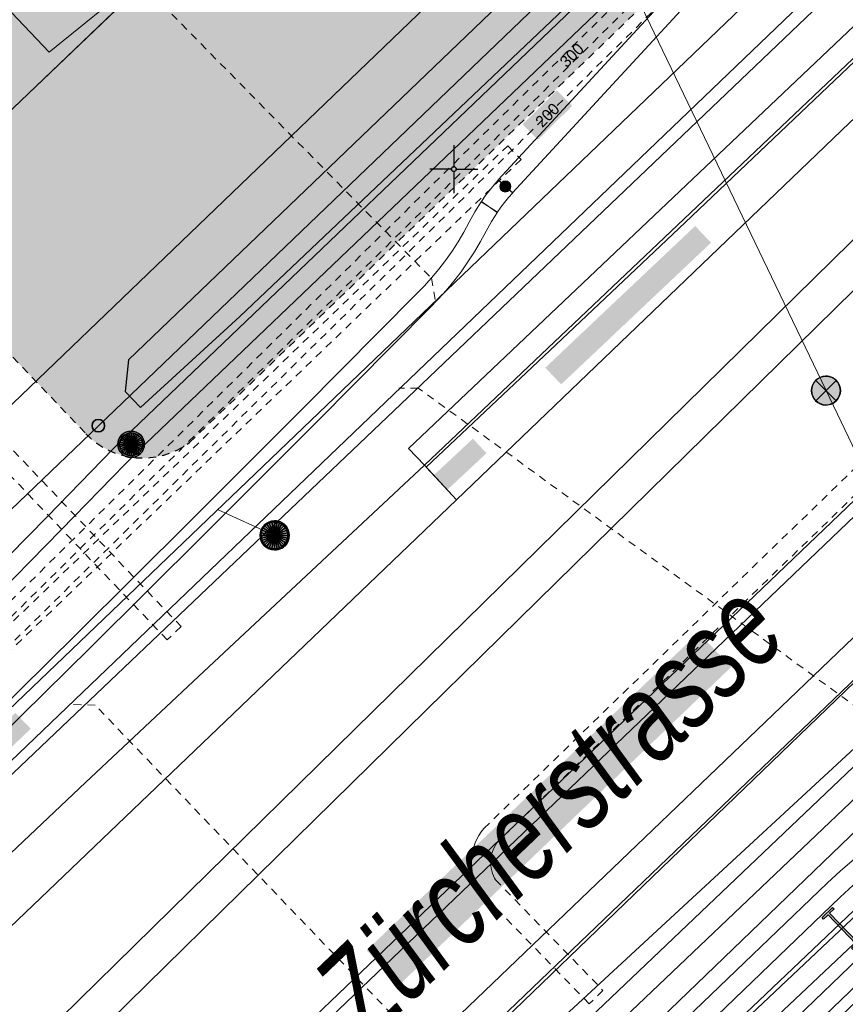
# Model space of a CAD drawing. Header units: metres. Extents: x 2695560 to 2696939, y 1260491 to 1262050.
# Tile 508 of 656: x 2695865 to 2695886, y 1261153 to 1261179. Entities that reach past the tile are written whole.
import ezdxf

# ---------------------------------------------------------------- set-up
doc = ezdxf.new("R2010")
doc.units = ezdxf.units.M
doc.linetypes.add('AUSGEZOGEN', pattern=[0])
doc.linetypes.add('VERDECKT2_S2', pattern=[0.36, 0.2, -0.16])
for name, color, linetype in [('XR$1$AV_Flächen (EO)', 7, 'AUSGEZOGEN'), ('XR$1$AV_Gebäudeflächen (BB)', 7, 'AUSGEZOGEN'), ('XR$1$AV_Gebäudeflächen (EO)', 7, 'AUSGEZOGEN'), ('XR$1$AV_Grenzpunkte', 7, 'AUSGEZOGEN'), ('XR$1$AV_Koordinatennetzpunkte', 7, 'AUSGEZOGEN'), ('XR$1$AV_Linien (BB)', 7, 'AUSGEZOGEN'), ('XR$1$AV_Linien (EO)', 7, 'AUSGEZOGEN'), ('XR$1$AV_Strassennamen', 7, 'AUSGEZOGEN'), ('XR$1$AW_LK_Schachtdeckel', 24, 'AUSGEZOGEN'), ('XR$1$EW_LK_Bauwerk', 1, 'AUSGEZOGEN'), ('XR$1$EW_LK_Knoten', 1, 'AUSGEZOGEN'), ('XR$1$Liegenschaftsgrenzen', 7, 'AUSGEZOGEN'), ('XR$1$PFAV', 255, 'AUSGEZOGEN'), ('XR$1$PFAW', 255, 'AUSGEZOGEN'), ('XR$1$PFEW', 255, 'AUSGEZOGEN'), ('XR$1$RAEW', 8, 'AUSGEZOGEN'), ('XR$1$RP_Abstandslinie', 7, 'AUSGEZOGEN')]:
    doc.layers.add(name, color=color, linetype=linetype)
for name, color, linetype, lineweight in [('XR$2$ABW-Linie-R-genau', 4, 'AUSGEZOGEN', 18), ('XR$2$ABW-Linie-R-ungenau', 4, 'VERDECKT2_S2', 18), ('XR$2$ABW-LinieFlaeche-R-genau', 4, 'AUSGEZOGEN', 18), ('XR$2$ABW-Punkt', 6, 'AUSGEZOGEN', 18), ('XR$2$ELE-Flaeche-oberirdisch', 1, 'AUSGEZOGEN', 18), ('XR$2$ELE-Linie-oberirdisch', 1, 'AUSGEZOGEN', 18), ('XR$2$ELE-LinieAnker_Strebe', 1, 'AUSGEZOGEN', 18), ('XR$2$ELE-LinieFlaeche-genau', 1, 'AUSGEZOGEN', 18), ('XR$2$ELE-LinieFlaeche-ungenau', 1, 'VERDECKT2_S2', 18), ('XR$2$ELE-Punkt', 1, 'AUSGEZOGEN', 18), ('XR$2$GAS-LinieFlaeche-genau', 12, 'AUSGEZOGEN', 18), ('XR$2$GAS-LinieFlaeche-ungenau', 12, 'VERDECKT2_S2', 18), ('XR$2$KOM-Linie-U-genau', 91, 'AUSGEZOGEN', 18), ('XR$2$KOM-LinieFlaeche-U-genau', 91, 'AUSGEZOGEN', 18), ('XR$2$WAS-Linie-genau', 5, 'AUSGEZOGEN', 18), ('XR$2$WAS-Linie-ungenau', 5, 'VERDECKT2_S2', 18), ('XR$2$WEI-Text', 59, 'AUSGEZOGEN', 18)]:
    doc.layers.add(name, color=color, linetype=linetype, lineweight=lineweight)
doc.styles.add('ARIAL', font='arial.ttf')
doc.styles.add('TXT', font='txt')

# ---------------------------------------------------------------- blocks, each defined once
blk = doc.blocks.new('COMPLEXOBJECT_662')
at = {"layer": 'XR$1$AV_Linien (BB)', "color": 7, "linetype": 'AUSGEZOGEN', "transparency": 33554687}
blk.add_line((5875.382, 11148.111), (5897.708, 11169.61), dxfattribs=at)
blk = doc.blocks.new('COMPLEXOBJECT_706')
at = {"layer": 'XR$1$AV_Linien (BB)', "color": 7, "linetype": 'AUSGEZOGEN', "transparency": 33554687}
blk.add_lwpolyline([(5828.588, 11193.391), (5824.78, 11198.04), (5850.556, 11221.921), (5868.652, 11204.008), (5879.831, 11192.143), (5876.721, 11189.173), (5860.305, 11173.495), (5859.437, 11172.667)], dxfattribs=at)
blk = doc.blocks.new('COMPLEXOBJECT_822')
at = {"layer": 'XR$1$AV_Flächen (EO)', "color": 7, "linetype": 'VERDECKT2_S2', "transparency": 33554687}
for p, q in [((5881.853, 11183.8), (5876.721, 11189.173)), ((5868.131, 11167.894), (5881.813, 11181.083))]:
    blk.add_line(p, q, dxfattribs=at)
blk.add_arc((5880.486, 11182.461), 1.914, 313.9196, 44.3935, dxfattribs=at)
blk = doc.blocks.new('COMPLEXOBJECT_823')
at = {"layer": 'XR$1$AV_Flächen (EO)', "color": 7, "linetype": 'VERDECKT2_S2', "transparency": 33554687}
blk.add_line((5860.305, 11173.495), (5865.436, 11168.122), dxfattribs=at)
blk.add_arc((5866.913, 11169.533), 2.043, 223.7071, 306.6214, dxfattribs=at)
blk = doc.blocks.new('COMPLEXOBJECT_1034')
at = {"layer": 'XR$1$AV_Linien (EO)', "color": 7, "linetype": 'AUSGEZOGEN', "transparency": 33554687}
blk.add_line((5882.695, 11185.536), (5866.544, 11170.042), dxfattribs=at)
blk.add_lwpolyline([(5866.544, 11170.042), (5866.456, 11169.218), (5866.857, 11168.8), (5869.436, 11171.166), (5884.441, 11185.413), (5884.269, 11186.16)], dxfattribs=at)
blk.add_arc((5884.249, 11183.914), 2.246, 89.4845, 133.7664, dxfattribs=at)
blk = doc.blocks.new('BAV15')
at = {"layer": 'XR$1$PFAV', "transparency": 33554687}
blk.add_hatch(color=7, dxfattribs=at).paths.add_polyline_path([(0.5, 0), (0.49, 0.101), (0.459, 0.197), (0.41, 0.286), (0.344, 0.362), (0.264, 0.424), (0.174, 0.469), (0.076, 0.494), (-0.025, 0.499), (-0.125, 0.484), (-0.22, 0.449), (-0.306, 0.395), (-0.379, 0.326), (-0.437, 0.243), (-0.477, 0.15), (-0.497, 0.051), (-0.497, -0.051), (-0.477, -0.15), (-0.437, -0.243), (-0.379, -0.326), (-0.306, -0.395), (-0.22, -0.449), (-0.125, -0.484), (-0.025, -0.499), (0.076, -0.494), (0.174, -0.469), (0.264, -0.424), (0.344, -0.362), (0.41, -0.286), (0.459, -0.197), (0.49, -0.101)])
at = {"color": 7, "transparency": 33554687}
for start, end in [(90, 270), (270, 90)]:
    blk.add_arc((0, 0), 0.5, start, end, dxfattribs=at)
at = {"layer": 'XR$1$PFAV', "transparency": 33554687}
blk.add_circle((0, 0), 0.5, dxfattribs=at)
blk = doc.blocks.new('BAV2041')
at = {"color": 7, "transparency": 33554687}
for p, q in [((0, 0.5), (0, 0.05)), ((-0.05, 0), (-0.5, 0)), ((0.05, 0), (0.5, 0)), ((0, -0.05), (0, -0.5))]:
    blk.add_line(p, q, dxfattribs=at)
blk.add_circle((0, 0), 0.05, dxfattribs=at)
for start, end in [(90, 270), (270, 90)]:
    blk.add_arc((0, 0), 0.05, start, end, dxfattribs=at)
blk = doc.blocks.new('BAW2088')
at = {"layer": 'XR$1$PFAW', "transparency": 33554687}
blk.add_hatch(color=253, dxfattribs=at).paths.add_polyline_path([(0.51, 0), (0.5, 0.101), (0.47, 0.197), (0.421, 0.286), (0.355, 0.362), (0.275, 0.424), (0.184, 0.469), (0.086, 0.494), (-0.015, 0.499), (-0.115, 0.484), (-0.21, 0.449), (-0.296, 0.395), (-0.369, 0.326), (-0.427, 0.243), (-0.467, 0.15), (-0.487, 0.051), (-0.487, -0.051), (-0.467, -0.15), (-0.427, -0.243), (-0.369, -0.326), (-0.296, -0.395), (-0.21, -0.449), (-0.115, -0.484), (-0.015, -0.499), (0.086, -0.494), (0.184, -0.469), (0.275, -0.424), (0.355, -0.362), (0.421, -0.286), (0.47, -0.197), (0.5, -0.101)])
at = {"transparency": 33554687}
for start, end in [(91.1948, 268.8052), (268.8052, 91.1948)]:
    blk.add_arc((0.01, 0), 0.5, start, end, dxfattribs=at)
at = {"layer": 'XR$1$PFAW', "transparency": 33554687}
blk.add_circle((0.01, 0), 0.5, dxfattribs=at)
blk = doc.blocks.new('BEWLP2574')
at = {"layer": 'XR$1$PFEW', "transparency": 33554687}
blk.add_hatch(color=7, dxfattribs=at).paths.add_polyline_path([(-0.5, 0), (-0.497, -0.051), (-0.489, -0.101), (-0.477, -0.15), (-0.459, -0.198), (-0.437, -0.243), (-0.41, -0.286), (-0.379, -0.326), (-0.344, -0.363), (-0.306, -0.396), (-0.264, -0.425), (-0.22, -0.449), (-0.173, -0.469), (-0.125, -0.485), (-0.075, -0.495), (-0.025, -0.5), (0.026, -0.5), (0.076, -0.495), (0.126, -0.485), (0.174, -0.469), (0.221, -0.449), (0.265, -0.425), (0.306, -0.396), (0.345, -0.363), (0.38, -0.326), (0.411, -0.286), (0.437, -0.243), (0.46, -0.198), (0.477, -0.15), (0.49, -0.101), (0.498, -0.051), (0.5, 0), (0.498, 0.05), (0.49, 0.1), (0.477, 0.149), (0.46, 0.197), (0.437, 0.242), (0.411, 0.285), (0.38, 0.325), (0.345, 0.362), (0.306, 0.395), (0.265, 0.424), (0.221, 0.448), (0.174, 0.468), (0.126, 0.484), (0.076, 0.494), (0.026, 0.499), (-0.025, 0.499), (-0.075, 0.494), (-0.125, 0.484), (-0.173, 0.468), (-0.22, 0.448), (-0.264, 0.424), (-0.306, 0.395), (-0.344, 0.362), (-0.379, 0.325), (-0.41, 0.285), (-0.437, 0.242), (-0.459, 0.197), (-0.477, 0.149), (-0.489, 0.1), (-0.497, 0.05)])
at = {"color": 1, "transparency": 33554687}
for start, end in [(90, 180), (0, 90), (180, 270), (270, 0)]:
    blk.add_arc((0, 0), 0.5, start, end, dxfattribs=at)
at = {"layer": 'XR$1$PFEW', "transparency": 33554687}
blk.add_circle((0, 0), 0.5, dxfattribs=at)
blk = doc.blocks.new('BEWLP2549_S')
at = {"layer": 'XR$1$PFEW', "transparency": 33554687}
blk.add_hatch(color=7, dxfattribs=at).paths.add_polyline_path([(0.5, 0), (0.49, 0.101), (0.459, 0.197), (0.41, 0.286), (0.344, 0.362), (0.264, 0.424), (0.174, 0.469), (0.076, 0.494), (-0.025, 0.499), (-0.125, 0.484), (-0.22, 0.449), (-0.306, 0.395), (-0.379, 0.326), (-0.437, 0.243), (-0.477, 0.15), (-0.497, 0.051), (-0.497, -0.051), (-0.477, -0.15), (-0.437, -0.243), (-0.379, -0.326), (-0.306, -0.395), (-0.22, -0.449), (-0.125, -0.484), (-0.025, -0.499), (0.076, -0.494), (0.174, -0.469), (0.264, -0.424), (0.344, -0.362), (0.41, -0.286), (0.459, -0.197), (0.49, -0.101)])
at = {"color": 1, "transparency": 33554687}
for p, q in [((0.354, -0.354), (-0.354, 0.354)), ((-0.354, -0.354), (0.354, 0.354))]:
    blk.add_line(p, q, dxfattribs=at)
for start, end in [(91.3809, 268.6191), (268.6191, 91.3809)]:
    blk.add_arc((0, 0), 0.5, start, end, dxfattribs=at)
at = {"layer": 'XR$1$PFEW', "transparency": 33554687}
blk.add_circle((0, 0), 0.5, dxfattribs=at)
blk = doc.blocks.new('BEW957')
at = {"layer": 'XR$1$RAEW', "transparency": 33554687}
blk.add_hatch(color=1, dxfattribs=at).paths.add_polyline_path([(-0.5, 0), (-0.497, -0.051), (-0.49, -0.101), (-0.477, -0.15), (-0.459, -0.197), (-0.437, -0.243), (-0.41, -0.286), (-0.379, -0.326), (-0.344, -0.362), (-0.306, -0.395), (-0.264, -0.424), (-0.22, -0.449), (-0.174, -0.469), (-0.125, -0.484), (-0.076, -0.494), (-0.025, -0.499), (0.025, -0.499), (0.076, -0.494), (0.125, -0.484), (0.174, -0.469), (0.22, -0.449), (0.264, -0.424), (0.306, -0.395), (0.344, -0.362), (0.379, -0.326), (0.41, -0.286), (0.437, -0.243), (0.459, -0.197), (0.477, -0.15), (0.49, -0.101), (0.497, -0.051), (0.5, 0), (0.497, 0.051), (0.49, 0.101), (0.477, 0.15), (0.459, 0.197), (0.437, 0.243), (0.41, 0.286), (0.379, 0.326), (0.344, 0.362), (0.306, 0.395), (0.264, 0.424), (0.22, 0.449), (0.174, 0.469), (0.125, 0.484), (0.076, 0.494), (0.025, 0.499), (-0.025, 0.499), (-0.076, 0.494), (-0.125, 0.484), (-0.174, 0.469), (-0.22, 0.449), (-0.264, 0.424), (-0.306, 0.395), (-0.344, 0.362), (-0.379, 0.326), (-0.41, 0.286), (-0.437, 0.243), (-0.459, 0.197), (-0.477, 0.15), (-0.49, 0.101), (-0.497, 0.051)])
at = {"color": 1, "transparency": 33554687}
for start, end in [(90, 180), (180, 270), (0, 90), (270, 0)]:
    blk.add_arc((0, 0), 0.5, start, end, dxfattribs=at)
at = {"layer": 'XR$1$RAEW', "color": 1, "transparency": 33554687}
blk.add_circle((0, 0), 0.5, dxfattribs=at)
blk = doc.blocks.new('BWEW2051')
at = {"transparency": 33554687}
blk.add_hatch(color=1, dxfattribs=at).paths.add_polyline_path([(1.025, -0.174), (1.025, 0.171), (0.975, 0.171), (0.975, 0.025), (0.025, 0.025), (0.025, 0.171), (-0.025, 0.171), (-0.025, -0.174), (0.025, -0.174), (0.025, -0.025), (0.975, -0.025), (0.975, -0.174)])
at = {"color": 1, "transparency": 33554687}
blk.add_lwpolyline([(1.025, -0.174), (0.975, -0.174), (0.975, -0.025), (0.025, -0.025), (0.025, -0.174), (-0.025, -0.174), (-0.025, 0.171), (0.025, 0.171), (0.025, 0.025), (0.975, 0.025), (0.975, 0.171), (1.025, 0.171), (1.025, -0.174)], close=True, dxfattribs=at)
blk = doc.blocks.new('ELE-SCHACHT_RUND')
at = {"layer": 'XR$2$ELE-Punkt', "linetype": 'AUSGEZOGEN', "lineweight": 25, "transparency": 33554687}
for points in [[(-115, 277, 2500), (0, 0, 2500), (-167, 249, 2500)], [(-115, 277), (0, 0), (-167, 249)], [(-115, 277, 2500), (-115, 277), (-167, 249), (-167, 249, 2500)], [(-59, 294, 2500), (0, 0, 2500), (-115, 277, 2500)], [(-59, 294), (0, 0), (-115, 277)], [(-59, 294, 2500), (-59, 294), (-115, 277), (-115, 277, 2500)], [(0, 300, 2500), (0, 0, 2500), (-59, 294, 2500)], [(0, 300), (0, 0), (-59, 294)], [(0, 300, 2500), (0, 300), (-59, 294), (-59, 294, 2500)], [(59, 294, 2500), (0, 0, 2500), (0, 300, 2500)], [(59, 294), (0, 0), (0, 300)], [(59, 294, 2500), (59, 294), (0, 300), (0, 300, 2500)], [(115, 277, 2500), (0, 0, 2500), (59, 294, 2500)], [(115, 277), (0, 0), (59, 294)], [(167, 249, 2500), (0, 0, 2500), (115, 277, 2500)], [(167, 249), (0, 0), (115, 277)], [(115, 277, 2500), (115, 277), (59, 294), (59, 294, 2500)], [(167, 249, 2500), (167, 249), (115, 277), (115, 277, 2500)], [(-294, 59, 2500), (0, 0, 2500), (-300, 0, 2500)], [(-294, 59), (0, 0), (-300, 0)], [(-294, 59, 2500), (-294, 59), (-300, 0), (-300, 0, 2500)], [(-300, 0, 2500), (0, 0, 2500), (-294, -59, 2500)], [(-300, 0), (0, 0), (-294, -59)], [(-277, 115, 2500), (0, 0, 2500), (-294, 59, 2500)], [(-277, 115), (0, 0), (-294, 59)], [(-277, 115, 2500), (-277, 115), (-294, 59), (-294, 59, 2500)], [(-294, -59, 2500), (0, 0, 2500), (-277, -115, 2500)], [(-294, -59), (0, 0), (-277, -115)], [(-249, 167, 2500), (0, 0, 2500), (-277, 115, 2500)], [(-249, 167), (0, 0), (-277, 115)], [(-249, 167, 2500), (-249, 167), (-277, 115), (-277, 115, 2500)], [(-277, -115, 2500), (0, 0, 2500), (-249, -167, 2500)], [(-277, -115), (0, 0), (-249, -167)], [(-212, 212, 2500), (0, 0, 2500), (-249, 167, 2500)], [(-212, 212), (0, 0), (-249, 167)], [(-212, 212, 2500), (-212, 212), (-249, 167), (-249, 167, 2500)], [(-249, -167, 2500), (0, 0, 2500), (-212, -212, 2500)], [(-249, -167), (0, 0), (-212, -212)], [(-167, 249, 2500), (0, 0, 2500), (-212, 212, 2500)], [(-167, 249), (0, 0), (-212, 212)], [(-167, 249, 2500), (-167, 249), (-212, 212), (-212, 212, 2500)], [(-212, -212, 2500), (0, 0, 2500), (-167, -249, 2500)], [(-212, -212), (0, 0), (-167, -249)], [(-167, -249, 2500), (0, 0, 2500), (-115, -277, 2500)], [(-167, -249), (0, 0), (-115, -277)], [(-115, -277, 2500), (0, 0, 2500), (-59, -294, 2500)], [(-115, -277), (0, 0), (-59, -294)], [(-59, -294, 2500), (0, 0, 2500), (0, -300, 2500)], [(-59, -294), (0, 0), (0, -300)], [(212, 212, 2500), (0, 0, 2500), (167, 249, 2500)], [(212, 212), (0, 0), (167, 249)], [(249, 167, 2500), (0, 0, 2500), (212, 212, 2500)], [(249, 167), (0, 0), (212, 212)], [(277, 115, 2500), (0, 0, 2500), (249, 167, 2500)], [(277, 115), (0, 0), (249, 167)], [(294, 59, 2500), (0, 0, 2500), (277, 115, 2500)], [(294, 59), (0, 0), (277, 115)], [(300, 0, 2500), (0, 0, 2500), (294, 59, 2500)], [(300, 0), (0, 0), (294, 59)], [(0, -300, 2500), (0, 0, 2500), (59, -294, 2500)], [(59, -294, 2500), (0, 0, 2500), (115, -277, 2500)], [(115, -277, 2500), (0, 0, 2500), (167, -249, 2500)], [(167, -249, 2500), (0, 0, 2500), (212, -212, 2500)], [(212, -212, 2500), (0, 0, 2500), (249, -167, 2500)], [(249, -167, 2500), (0, 0, 2500), (277, -115, 2500)], [(277, -115, 2500), (0, 0, 2500), (294, -59, 2500)], [(294, -59, 2500), (0, 0, 2500), (300, 0, 2500)], [(0, -300), (0, 0), (59, -294)], [(59, -294), (0, 0), (115, -277)], [(115, -277), (0, 0), (167, -249)], [(167, -249), (0, 0), (212, -212)], [(212, -212), (0, 0), (249, -167)], [(249, -167), (0, 0), (277, -115)], [(277, -115), (0, 0), (294, -59)], [(294, -59), (0, 0), (300, 0)], [(212, 212, 2500), (212, 212), (167, 249), (167, 249, 2500)], [(249, 167, 2500), (249, 167), (212, 212), (212, 212, 2500)], [(277, 115, 2500), (277, 115), (249, 167), (249, 167, 2500)], [(294, 59, 2500), (294, 59), (277, 115), (277, 115, 2500)], [(300, 0, 2500), (300, 0), (294, 59), (294, 59, 2500)], [(-300, 0, 2500), (-300, 0), (-294, -59), (-294, -59, 2500)], [(-294, -59, 2500), (-294, -59), (-277, -115), (-277, -115, 2500)], [(-277, -115, 2500), (-277, -115), (-249, -167), (-249, -167, 2500)], [(-249, -167, 2500), (-249, -167), (-212, -212), (-212, -212, 2500)], [(-212, -212, 2500), (-212, -212), (-167, -249), (-167, -249, 2500)], [(-167, -249, 2500), (-167, -249), (-115, -277), (-115, -277, 2500)], [(115, -277, 2500), (115, -277), (167, -249), (167, -249, 2500)], [(167, -249, 2500), (167, -249), (212, -212), (212, -212, 2500)], [(212, -212, 2500), (212, -212), (249, -167), (249, -167, 2500)], [(249, -167, 2500), (249, -167), (277, -115), (277, -115, 2500)], [(277, -115, 2500), (277, -115), (294, -59), (294, -59, 2500)], [(294, -59, 2500), (294, -59), (300, 0), (300, 0, 2500)], [(-115, -277, 2500), (-115, -277), (-59, -294), (-59, -294, 2500)], [(-59, -294, 2500), (-59, -294), (0, -300), (0, -300, 2500)], [(0, -300, 2500), (0, -300), (59, -294), (59, -294, 2500)], [(59, -294, 2500), (59, -294), (115, -277), (115, -277, 2500)]]:
    blk.add_3dface(points, dxfattribs=at)
blk = doc.blocks.new('ABW-SCHLAMMSAMMLER_RUND')
at = {"layer": 'XR$2$ABW-Punkt', "linetype": 'AUSGEZOGEN', "lineweight": 13, "transparency": 33554687}
for p, q in [((-70, 75, 2500), (70, 75, 2500)), ((-70, -75, 2500), (70, -75, 2500))]:
    blk.add_line(p, q, dxfattribs=at)
blk.add_polyline3d([(90, 0, 2500), (0, 0, 2500), (-90, 0, 2500)], dxfattribs=at)
at = {"layer": 'XR$2$ABW-Punkt', "linetype": 'AUSGEZOGEN', "lineweight": 25, "transparency": 33554687}
for points in [[(-147, 29, 2500), (0, 0, 2500), (-150, 0, 2500)], [(-147, 29), (0, 0), (-150, 0)], [(-147, 29, 2500), (-147, 29), (-150, 0), (-150, 0, 2500)], [(-150, 0, 2500), (0, 0, 2500), (-147, -29, 2500)], [(-150, 0), (0, 0), (-147, -29)], [(-139, 57, 2500), (0, 0, 2500), (-147, 29, 2500)], [(-139, 57), (0, 0), (-147, 29)], [(-139, 57, 2500), (-139, 57), (-147, 29), (-147, 29, 2500)], [(-147, -29, 2500), (0, 0, 2500), (-139, -57, 2500)], [(-147, -29), (0, 0), (-139, -57)], [(-125, 83, 2500), (0, 0, 2500), (-139, 57, 2500)], [(-125, 83), (0, 0), (-139, 57)], [(-125, 83, 2500), (-125, 83), (-139, 57), (-139, 57, 2500)], [(-139, -57, 2500), (0, 0, 2500), (-125, -83, 2500)], [(-139, -57), (0, 0), (-125, -83)], [(-106, 106, 2500), (0, 0, 2500), (-125, 83, 2500)], [(-106, 106), (0, 0), (-125, 83)], [(-106, 106, 2500), (-106, 106), (-125, 83), (-125, 83, 2500)], [(-125, -83, 2500), (0, 0, 2500), (-106, -106, 2500)], [(-125, -83), (0, 0), (-106, -106)], [(-83, 125, 2500), (0, 0, 2500), (-106, 106, 2500)], [(-83, 125), (0, 0), (-106, 106)], [(-83, 125, 2500), (-83, 125), (-106, 106), (-106, 106, 2500)], [(-106, -106, 2500), (0, 0, 2500), (-83, -125, 2500)], [(-106, -106), (0, 0), (-83, -125)], [(-57, 139, 2500), (0, 0, 2500), (-83, 125, 2500)], [(-57, 139), (0, 0), (-83, 125)], [(-57, 139, 2500), (-57, 139), (-83, 125), (-83, 125, 2500)], [(-83, -125, 2500), (0, 0, 2500), (-57, -139, 2500)], [(-83, -125), (0, 0), (-57, -139)], [(-29, 147, 2500), (0, 0, 2500), (-57, 139, 2500)], [(-29, 147), (0, 0), (-57, 139)], [(-29, 147, 2500), (-29, 147), (-57, 139), (-57, 139, 2500)], [(-57, -139, 2500), (0, 0, 2500), (-29, -147, 2500)], [(-57, -139), (0, 0), (-29, -147)], [(0, 150, 2500), (0, 0, 2500), (-29, 147, 2500)], [(0, 150), (0, 0), (-29, 147)], [(0, 150, 2500), (0, 150), (-29, 147), (-29, 147, 2500)], [(-29, -147, 2500), (0, 0, 2500), (0, -150, 2500)], [(-29, -147), (0, 0), (0, -150)], [(29, 147, 2500), (0, 0, 2500), (0, 150, 2500)], [(29, 147), (0, 0), (0, 150)], [(29, 147, 2500), (29, 147), (0, 150), (0, 150, 2500)], [(57, 139, 2500), (0, 0, 2500), (29, 147, 2500)], [(57, 139), (0, 0), (29, 147)], [(83, 125, 2500), (0, 0, 2500), (57, 139, 2500)], [(83, 125), (0, 0), (57, 139)], [(106, 106, 2500), (0, 0, 2500), (83, 125, 2500)], [(106, 106), (0, 0), (83, 125)], [(125, 83, 2500), (0, 0, 2500), (106, 106, 2500)], [(125, 83), (0, 0), (106, 106)], [(139, 57, 2500), (0, 0, 2500), (125, 83, 2500)], [(139, 57), (0, 0), (125, 83)], [(147, 29, 2500), (0, 0, 2500), (139, 57, 2500)], [(147, 29), (0, 0), (139, 57)], [(150, 0, 2500), (0, 0, 2500), (147, 29, 2500)], [(150, 0), (0, 0), (147, 29)], [(0, -150, 2500), (0, 0, 2500), (29, -147, 2500)], [(29, -147, 2500), (0, 0, 2500), (57, -139, 2500)], [(57, -139, 2500), (0, 0, 2500), (83, -125, 2500)], [(83, -125, 2500), (0, 0, 2500), (106, -106, 2500)], [(106, -106, 2500), (0, 0, 2500), (125, -83, 2500)], [(125, -83, 2500), (0, 0, 2500), (139, -57, 2500)], [(139, -57, 2500), (0, 0, 2500), (147, -29, 2500)], [(147, -29, 2500), (0, 0, 2500), (150, 0, 2500)], [(0, -150), (0, 0), (29, -147)], [(29, -147), (0, 0), (57, -139)], [(57, -139), (0, 0), (83, -125)], [(83, -125), (0, 0), (106, -106)], [(106, -106), (0, 0), (125, -83)], [(125, -83), (0, 0), (139, -57)], [(139, -57), (0, 0), (147, -29)], [(147, -29), (0, 0), (150, 0)], [(57, 139, 2500), (57, 139), (29, 147), (29, 147, 2500)], [(83, 125, 2500), (83, 125), (57, 139), (57, 139, 2500)], [(106, 106, 2500), (106, 106), (83, 125), (83, 125, 2500)], [(125, 83, 2500), (125, 83), (106, 106), (106, 106, 2500)], [(139, 57, 2500), (139, 57), (125, 83), (125, 83, 2500)], [(147, 29, 2500), (147, 29), (139, 57), (139, 57, 2500)], [(150, 0, 2500), (150, 0), (147, 29), (147, 29, 2500)], [(-150, 0, 2500), (-150, 0), (-147, -29), (-147, -29, 2500)], [(-147, -29, 2500), (-147, -29), (-139, -57), (-139, -57, 2500)], [(-139, -57, 2500), (-139, -57), (-125, -83), (-125, -83, 2500)], [(-125, -83, 2500), (-125, -83), (-106, -106), (-106, -106, 2500)], [(-106, -106, 2500), (-106, -106), (-83, -125), (-83, -125, 2500)], [(-83, -125, 2500), (-83, -125), (-57, -139), (-57, -139, 2500)], [(-57, -139, 2500), (-57, -139), (-29, -147), (-29, -147, 2500)], [(-29, -147, 2500), (-29, -147), (0, -150), (0, -150, 2500)], [(0, -150, 2500), (0, -150), (29, -147), (29, -147, 2500)], [(29, -147, 2500), (29, -147), (57, -139), (57, -139, 2500)], [(57, -139, 2500), (57, -139), (83, -125), (83, -125, 2500)], [(83, -125, 2500), (83, -125), (106, -106), (106, -106, 2500)], [(106, -106, 2500), (106, -106), (125, -83), (125, -83, 2500)], [(125, -83, 2500), (125, -83), (139, -57), (139, -57, 2500)], [(139, -57, 2500), (139, -57), (147, -29), (147, -29, 2500)], [(147, -29, 2500), (147, -29), (150, 0), (150, 0, 2500)]]:
    blk.add_3dface(points, dxfattribs=at)
blk = doc.blocks.new('ABW-DECKEL')
at = {"layer": 'XR$2$ABW-Punkt', "linetype": 'AUSGEZOGEN', "lineweight": 25, "transparency": 33554687}
for points in [[(-194, 291, 2500), (0, 0, 2500), (-247, 247, 2500)], [(-194, 291), (0, 0), (-247, 247)], [(-194, 291, 2500), (-194, 291), (-247, 247), (-247, 247, 2500)], [(-134, 323, 2500), (0, 0, 2500), (-194, 291, 2500)], [(-134, 323), (0, 0), (-194, 291)], [(-134, 323, 2500), (-134, 323), (-194, 291), (-194, 291, 2500)], [(-68, 343, 2500), (0, 0, 2500), (-134, 323, 2500)], [(-68, 343), (0, 0), (-134, 323)], [(-68, 343, 2500), (-68, 343), (-134, 323), (-134, 323, 2500)], [(0, 350, 2500), (0, 0, 2500), (-68, 343, 2500)], [(0, 350), (0, 0), (-68, 343)], [(0, 350, 2500), (0, 350), (-68, 343), (-68, 343, 2500)], [(68, 343, 2500), (0, 0, 2500), (0, 350, 2500)], [(68, 343), (0, 0), (0, 350)], [(68, 343, 2500), (68, 343), (0, 350), (0, 350, 2500)], [(134, 323, 2500), (0, 0, 2500), (68, 343, 2500)], [(134, 323), (0, 0), (68, 343)], [(194, 291, 2500), (0, 0, 2500), (134, 323, 2500)], [(194, 291), (0, 0), (134, 323)], [(247, 247, 2500), (0, 0, 2500), (194, 291, 2500)], [(247, 247), (0, 0), (194, 291)], [(134, 323, 2500), (134, 323), (68, 343), (68, 343, 2500)], [(194, 291, 2500), (194, 291), (134, 323), (134, 323, 2500)], [(247, 247, 2500), (247, 247), (194, 291), (194, 291, 2500)], [(-343, 68, 2500), (0, 0, 2500), (-350, 0, 2500)], [(-343, 68), (0, 0), (-350, 0)], [(-343, 68, 2500), (-343, 68), (-350, 0), (-350, 0, 2500)], [(-350, 0, 2500), (0, 0, 2500), (-343, -68, 2500)], [(-350, 0), (0, 0), (-343, -68)], [(-323, 134, 2500), (0, 0, 2500), (-343, 68, 2500)], [(-323, 134), (0, 0), (-343, 68)], [(-323, 134, 2500), (-323, 134), (-343, 68), (-343, 68, 2500)], [(-343, -68, 2500), (0, 0, 2500), (-323, -134, 2500)], [(-343, -68), (0, 0), (-323, -134)], [(-291, 194, 2500), (0, 0, 2500), (-323, 134, 2500)], [(-291, 194), (0, 0), (-323, 134)], [(-291, 194, 2500), (-291, 194), (-323, 134), (-323, 134, 2500)], [(-323, -134, 2500), (0, 0, 2500), (-291, -194, 2500)], [(-323, -134), (0, 0), (-291, -194)], [(-247, 247, 2500), (0, 0, 2500), (-291, 194, 2500)], [(-247, 247), (0, 0), (-291, 194)], [(-247, 247, 2500), (-247, 247), (-291, 194), (-291, 194, 2500)], [(-291, -194, 2500), (0, 0, 2500), (-247, -247, 2500)], [(-291, -194), (0, 0), (-247, -247)], [(-247, -247, 2500), (0, 0, 2500), (-194, -291, 2500)], [(-247, -247), (0, 0), (-194, -291)], [(-194, -291, 2500), (0, 0, 2500), (-134, -323, 2500)], [(-194, -291), (0, 0), (-134, -323)], [(-134, -323, 2500), (0, 0, 2500), (-68, -343, 2500)], [(-134, -323), (0, 0), (-68, -343)], [(-68, -343, 2500), (0, 0, 2500), (0, -350, 2500)], [(-68, -343), (0, 0), (0, -350)], [(291, 194, 2500), (0, 0, 2500), (247, 247, 2500)], [(291, 194), (0, 0), (247, 247)], [(323, 134, 2500), (0, 0, 2500), (291, 194, 2500)], [(323, 134), (0, 0), (291, 194)], [(343, 68, 2500), (0, 0, 2500), (323, 134, 2500)], [(343, 68), (0, 0), (323, 134)], [(350, 0, 2500), (0, 0, 2500), (343, 68, 2500)], [(350, 0), (0, 0), (343, 68)], [(0, -350, 2500), (0, 0, 2500), (68, -343, 2500)], [(68, -343, 2500), (0, 0, 2500), (134, -323, 2500)], [(134, -323, 2500), (0, 0, 2500), (194, -291, 2500)], [(194, -291, 2500), (0, 0, 2500), (247, -247, 2500)], [(247, -247, 2500), (0, 0, 2500), (291, -194, 2500)], [(291, -194, 2500), (0, 0, 2500), (323, -134, 2500)], [(323, -134, 2500), (0, 0, 2500), (343, -68, 2500)], [(343, -68, 2500), (0, 0, 2500), (350, 0, 2500)], [(0, -350), (0, 0), (68, -343)], [(68, -343), (0, 0), (134, -323)], [(134, -323), (0, 0), (194, -291)], [(194, -291), (0, 0), (247, -247)], [(247, -247), (0, 0), (291, -194)], [(291, -194), (0, 0), (323, -134)], [(323, -134), (0, 0), (343, -68)], [(343, -68), (0, 0), (350, 0)], [(291, 194, 2500), (291, 194), (247, 247), (247, 247, 2500)], [(323, 134, 2500), (323, 134), (291, 194), (291, 194, 2500)], [(343, 68, 2500), (343, 68), (323, 134), (323, 134, 2500)], [(350, 0, 2500), (350, 0), (343, 68), (343, 68, 2500)], [(-350, 0, 2500), (-350, 0), (-343, -68), (-343, -68, 2500)], [(-343, -68, 2500), (-343, -68), (-323, -134), (-323, -134, 2500)], [(-323, -134, 2500), (-323, -134), (-291, -194), (-291, -194, 2500)], [(-291, -194, 2500), (-291, -194), (-247, -247), (-247, -247, 2500)], [(-247, -247, 2500), (-247, -247), (-194, -291), (-194, -291, 2500)], [(194, -291, 2500), (194, -291), (247, -247), (247, -247, 2500)], [(247, -247, 2500), (247, -247), (291, -194), (291, -194, 2500)], [(291, -194, 2500), (291, -194), (323, -134), (323, -134, 2500)], [(323, -134, 2500), (323, -134), (343, -68), (343, -68, 2500)], [(343, -68, 2500), (343, -68), (350, 0), (350, 0, 2500)], [(-194, -291, 2500), (-194, -291), (-134, -323), (-134, -323, 2500)], [(-134, -323, 2500), (-134, -323), (-68, -343), (-68, -343, 2500)], [(-68, -343, 2500), (-68, -343), (0, -350), (0, -350, 2500)], [(0, -350, 2500), (0, -350), (68, -343), (68, -343, 2500)], [(68, -343, 2500), (68, -343), (134, -323), (134, -323, 2500)], [(134, -323, 2500), (134, -323), (194, -291), (194, -291, 2500)]]:
    blk.add_3dface(points, dxfattribs=at)

msp = doc.modelspace()

# ---------------------------------------------------------------- hatches: boundary and pattern name
at = {"transparency": 33554687}
for points in [[(2695878.385, 1261177.53), (2695878.786, 1261177.125), (2695879.687, 1261178.014), (2695879.286, 1261178.419)], [(2695877.757, 1261175.975), (2695878.154, 1261175.572), (2695879.047, 1261176.453), (2695878.65, 1261176.856)], [(2695878.347, 1261169.648), (2695878.759, 1261169.213), (2695882.655, 1261172.896), (2695882.243, 1261173.331)], [(2695875.447, 1261166.851), (2695875.801, 1261166.473), (2695876.819, 1261167.425), (2695876.466, 1261167.803)], [(2695873.705, 1261154.501), (2695874.558, 1261153.61), (2695883.181, 1261161.867), (2695882.328, 1261162.758)], [(2695861.012, 1261157.259), (2695861.411, 1261156.844), (2695864.972, 1261160.261), (2695864.573, 1261160.676)]]:
    msp.add_hatch(color=7, dxfattribs=at).paths.add_polyline_path(points)
at = {"layer": 'XR$1$AV_Gebäudeflächen (BB)', "true_color": 0xd2d2d2, "transparency": 33554687}
msp.add_hatch(color=254, dxfattribs=at).paths.add_polyline_path([(2695829.558, 1261193.201), (2695842.146, 1261177.834), (2695845.702, 1261181.265), (2695846.298, 1261180.647), (2695845.392, 1261179.773), (2695848.97, 1261175.394), (2695850.618, 1261176.936), (2695850.625, 1261178.799), (2695848.123, 1261181.392), (2695848.389, 1261181.648), (2695847.285, 1261182.792), (2695858.9, 1261193.999), (2695862.362, 1261190.411), (2695860.241, 1261188.365), (2695861.257, 1261187.312), (2695852.643, 1261179), (2695858.891, 1261172.509), (2695858.93, 1261172.471), (2695858.97, 1261172.434), (2695859.012, 1261172.4), (2695859.056, 1261172.368), (2695859.102, 1261172.339), (2695859.149, 1261172.311), (2695859.197, 1261172.286), (2695859.246, 1261172.264), (2695859.297, 1261172.244), (2695859.348, 1261172.227), (2695859.401, 1261172.212), (2695859.454, 1261172.2), (2695859.507, 1261172.19), (2695859.561, 1261172.184), (2695859.615, 1261172.18), (2695859.67, 1261172.179), (2695859.724, 1261172.18), (2695859.778, 1261172.185), (2695859.832, 1261172.192), (2695859.885, 1261172.202), (2695859.938, 1261172.214), (2695859.99, 1261172.229), (2695860.042, 1261172.247), (2695860.092, 1261172.267), (2695860.141, 1261172.29), (2695860.189, 1261172.316), (2695860.236, 1261172.343), (2695860.281, 1261172.374), (2695860.325, 1261172.406), (2695860.367, 1261172.44), (2695860.407, 1261172.477), (2695861.275, 1261173.305), (2695877.691, 1261188.983), (2695880.801, 1261191.953), (2695869.622, 1261203.818), (2695851.526, 1261221.731), (2695825.75, 1261197.85)])
at = {"layer": 'XR$1$AV_Gebäudeflächen (EO)', "true_color": 0xebebeb, "transparency": 33554687}
msp.add_hatch(color=7, dxfattribs=at).paths.add_polyline_path([(2695869.101, 1261167.704), (2695882.783, 1261180.893), (2695882.851, 1261180.962), (2695882.916, 1261181.035), (2695882.977, 1261181.111), (2695883.034, 1261181.19), (2695883.087, 1261181.272), (2695883.136, 1261181.356), (2695883.181, 1261181.443), (2695883.221, 1261181.532), (2695883.256, 1261181.623), (2695883.287, 1261181.715), (2695883.313, 1261181.809), (2695883.334, 1261181.904), (2695883.35, 1261182), (2695883.361, 1261182.097), (2695883.368, 1261182.194), (2695883.369, 1261182.292), (2695883.366, 1261182.389), (2695883.357, 1261182.486), (2695883.344, 1261182.583), (2695883.325, 1261182.679), (2695883.302, 1261182.773), (2695883.274, 1261182.867), (2695883.242, 1261182.958), (2695883.204, 1261183.049), (2695883.162, 1261183.137), (2695883.116, 1261183.222), (2695883.066, 1261183.306), (2695883.011, 1261183.386), (2695882.952, 1261183.464), (2695882.889, 1261183.539), (2695882.823, 1261183.61), (2695877.691, 1261188.983), (2695861.275, 1261173.305), (2695866.406, 1261167.932), (2695866.473, 1261167.865), (2695866.544, 1261167.8), (2695866.617, 1261167.74), (2695866.694, 1261167.682), (2695866.772, 1261167.629), (2695866.854, 1261167.579), (2695866.937, 1261167.533), (2695867.023, 1261167.491), (2695867.11, 1261167.452), (2695867.199, 1261167.418), (2695867.29, 1261167.389), (2695867.382, 1261167.363), (2695867.475, 1261167.342), (2695867.568, 1261167.325), (2695867.663, 1261167.313), (2695867.758, 1261167.305), (2695867.853, 1261167.301), (2695867.949, 1261167.302), (2695868.044, 1261167.307), (2695868.139, 1261167.317), (2695868.233, 1261167.331), (2695868.326, 1261167.35), (2695868.419, 1261167.372), (2695868.51, 1261167.4), (2695868.6, 1261167.431), (2695868.689, 1261167.467), (2695868.775, 1261167.506), (2695868.86, 1261167.55), (2695868.943, 1261167.598), (2695869.023, 1261167.649)])

# ---------------------------------------------------------------- linework, layer by layer
at = {"layer": 'XR$1$AV_Flächen (EO)', "color": 7, "linetype": 'AUSGEZOGEN', "transparency": 33554687}
msp.add_line((2695877.691, 1261188.983), (2695861.275, 1261173.305), dxfattribs=at)
at = {"layer": 'XR$1$AV_Linien (BB)', "color": 7, "linetype": 'AUSGEZOGEN', "transparency": 33554687}
for points in [[(2695855.619, 1261156.157), (2695858.03, 1261158.46), (2695857.41, 1261159.21), (2695866.73, 1261168.14), (2695881.51, 1261182.31), (2695885.23, 1261185.9), (2695889.78, 1261190.27)], [(2695845.435, 1261140.956), (2695874.957, 1261169.05), (2695888.137, 1261181.627)]]:
    msp.add_lwpolyline(points, dxfattribs=at)
at = {"layer": 'XR$1$Liegenschaftsgrenzen', "color": 7, "linetype": 'AUSGEZOGEN', "transparency": 33554687}
msp.add_lwpolyline([(2695857.41, 1261159.21), (2695866.73, 1261168.14), (2695881.51, 1261182.31), (2695885.23, 1261185.9), (2695889.78, 1261190.27)], dxfattribs=at)
at = {"layer": 'XR$1$RP_Abstandslinie', "color": 7, "linetype": 'AUSGEZOGEN', "transparency": 33554687}
msp.add_lwpolyline([(2695742.27, 1261051.74), (2695779.91, 1261087.75), (2695816.03, 1261122.32), (2695859.01, 1261163.45), (2695885.13, 1261188.53)], dxfattribs=at)
at = {"layer": 'XR$2$ABW-Linie-R-genau', "linetype": 'AUSGEZOGEN', "transparency": 33554687}
msp.add_line((2695871.307, 1261165.287), (2695869.825, 1261165.958), dxfattribs=at)
at = {"layer": 'XR$2$ABW-Linie-R-ungenau', "linetype": 'VERDECKT2_S2', "transparency": 33554687}
for points in [[(2695867.88, 1261179.611), (2695875.393, 1261171.971), (2695875.492, 1261171.389)], [(2695888.541, 1261159.291), (2695875.046, 1261169.118), (2695874.54, 1261169.118)], [(2695881.083, 1261145.823), (2695866.648, 1261160.875), (2695865.974, 1261160.891)]]:
    msp.add_lwpolyline(points, dxfattribs=at)
at = {"layer": 'XR$2$ABW-LinieFlaeche-R-genau', "linetype": 'AUSGEZOGEN', "transparency": 33554687}
msp.add_lwpolyline([(2695889.52, 1261183.446), (2695836.697, 1261132.822), (2695836.005, 1261133.544), (2695888.828, 1261184.168), (2695889.52, 1261183.446)], close=True, dxfattribs=at)
at = {"layer": 'XR$2$ELE-Flaeche-oberirdisch', "transparency": 33554687}
for points in [[(2695910.115, 1261200.238), (2695909.846, 1261200.521), (2695909.542, 1261200.521), (2695874.794, 1261167.545), (2695875.207, 1261167.11), (2695910.115, 1261200.238)], [(2695857.335, 1261143.157), (2695894.593, 1261179.746), (2695910.688, 1261195.506), (2695910.084, 1261196.128), (2695893.929, 1261180.425), (2695856.667, 1261143.833), (2695857.335, 1261143.157)], [(2695875.254, 1261167.06), (2695876.043, 1261166.212), (2695886.256, 1261176.014), (2695886.655, 1261176.389), (2695887.05, 1261176.768), (2695887.441, 1261177.15), (2695887.829, 1261177.536), (2695888.213, 1261177.926), (2695888.594, 1261178.319), (2695888.971, 1261178.716), (2695889.344, 1261179.116), (2695888.691, 1261179.806), (2695885.338, 1261176.613), (2695881.981, 1261173.425), (2695878.619, 1261170.24), (2695875.254, 1261167.06)], [(2695857.976, 1261131.425), (2695906.207, 1261177.302), (2695905.787, 1261177.763), (2695857.562, 1261131.86), (2695857.976, 1261131.425)], [(2695876.043, 1261166.212), (2695875.207, 1261167.11), (2695872.266, 1261164.367), (2695869.33, 1261161.618), (2695866.399, 1261158.864), (2695863.474, 1261156.105), (2695860.553, 1261153.34), (2695857.637, 1261150.57), (2695854.727, 1261147.795), (2695851.821, 1261145.014), (2695852.798, 1261143.986), (2695858.615, 1261149.537), (2695864.428, 1261155.092), (2695870.237, 1261160.65), (2695876.043, 1261166.212)]]:
    msp.add_lwpolyline(points, close=True, dxfattribs=at)
at = {"layer": 'XR$2$ELE-Linie-oberirdisch', "transparency": 33554687}
msp.add_line((2695876.587, 1261187.91), (2695885.644, 1261169.051), dxfattribs=at)
at = {"layer": 'XR$2$ELE-LinieAnker_Strebe', "transparency": 33554687}
msp.add_line((2695885.644, 1261169.051), (2695891.846, 1261156.12), dxfattribs=at)
at = {"layer": 'XR$2$ELE-LinieFlaeche-genau', "linetype": 'AUSGEZOGEN', "transparency": 33554687}
for points in [[(2695867.408, 1261167.836), (2695882.222, 1261182.007), (2695882.568, 1261181.645), (2695867.754, 1261167.474), (2695867.408, 1261167.836)], [(2695877.125, 1261174.528), (2695882.65, 1261180.523), (2695883.018, 1261180.185), (2695877.493, 1261174.19), (2695877.125, 1261174.528)], [(2695876.688, 1261173.972), (2695876.788, 1261174.114), (2695876.896, 1261174.255), (2695877.007, 1261174.392), (2695877.119, 1261174.522), (2695877.499, 1261174.196), (2695877.391, 1261174.07), (2695877.288, 1261173.945), (2695877.192, 1261173.818), (2695877.098, 1261173.684), (2695876.688, 1261173.972)], [(2695851.222, 1261151.646), (2695853.271, 1261153.644), (2695855.311, 1261155.648), (2695857.345, 1261157.66), (2695859.371, 1261159.68), (2695861.39, 1261161.706), (2695863.401, 1261163.739), (2695865.405, 1261165.781), (2695867.402, 1261167.829), (2695867.76, 1261167.481), (2695865.763, 1261165.431), (2695863.757, 1261163.389), (2695861.744, 1261161.354), (2695859.725, 1261159.326), (2695857.697, 1261157.306), (2695855.663, 1261155.292), (2695853.621, 1261153.286), (2695851.572, 1261151.288), (2695851.222, 1261151.646)], [(2695872.63, 1261142.398), (2695887.235, 1261156.177), (2695887.579, 1261155.813), (2695872.974, 1261142.034), (2695872.63, 1261142.398)]]:
    msp.add_lwpolyline(points, close=True, dxfattribs=at)
for points in [[(2695863.196, 1261159.801), (2695866.162, 1261162.724), (2695869.118, 1261165.657), (2695872.061, 1261168.601), (2695874.992, 1261171.557), (2695875.198, 1261171.768), (2695875.393, 1261171.984), (2695875.579, 1261172.207), (2695875.755, 1261172.438), (2695875.923, 1261172.676), (2695876.08, 1261172.92), (2695876.227, 1261173.17), (2695876.368, 1261173.433), (2695876.518, 1261173.703), (2695876.682, 1261173.962), (2695877.104, 1261173.694), (2695876.948, 1261173.447), (2695876.806, 1261173.193), (2695876.663, 1261172.926), (2695876.506, 1261172.658), (2695876.337, 1261172.396), (2695876.159, 1261172.142), (2695875.969, 1261171.895), (2695875.771, 1261171.656), (2695875.562, 1261171.426), (2695875.348, 1261171.207), (2695872.415, 1261168.249), (2695869.47, 1261165.303), (2695866.514, 1261162.368), (2695863.546, 1261159.445)], [(2695882.007, 1261152.729), (2695885.672, 1261156.247), (2695886.016, 1261156.565), (2695886.374, 1261156.872)], [(2695886.348, 1261156.191), (2695886.014, 1261155.883), (2695882.353, 1261152.369)]]:
    msp.add_lwpolyline(points, dxfattribs=at)
at = {"layer": 'XR$2$ELE-LinieFlaeche-ungenau', "linetype": 'VERDECKT2_S2', "transparency": 33554687}
msp.add_lwpolyline([(2695851.026, 1261150.091), (2695877.371, 1261175.416), (2695877.717, 1261175.056), (2695851.372, 1261149.731), (2695851.026, 1261150.091)], close=True, dxfattribs=at)
for points in [[(2695894.976, 1261174.672), (2695877.126, 1261157.339), (2695877.09, 1261157.292), (2695877.053, 1261157.233), (2695877.02, 1261157.173), (2695876.993, 1261157.11), (2695876.97, 1261157.044), (2695876.952, 1261156.978), (2695876.94, 1261156.911), (2695876.933, 1261156.842), (2695876.931, 1261156.772), (2695876.934, 1261156.704), (2695876.944, 1261156.636), (2695876.958, 1261156.566), (2695876.976, 1261156.502), (2695877.001, 1261156.438), (2695877.03, 1261156.375), (2695877.053, 1261156.335), (2695879.846, 1261153.459), (2695879.488, 1261153.111), (2695879.488, 1261153.111), (2695876.651, 1261156.032), (2695876.586, 1261156.145), (2695876.541, 1261156.242), (2695876.502, 1261156.342), (2695876.472, 1261156.448), (2695876.45, 1261156.552), (2695876.436, 1261156.658), (2695876.431, 1261156.766), (2695876.433, 1261156.874), (2695876.444, 1261156.981), (2695876.464, 1261157.088), (2695876.492, 1261157.192), (2695876.527, 1261157.292), (2695876.57, 1261157.391), (2695876.621, 1261157.487), (2695876.68, 1261157.578), (2695876.75, 1261157.671), (2695894.564, 1261174.968)], [(2695860.796, 1261171.391), (2695868.88, 1261162.919), (2695868.518, 1261162.573), (2695868.518, 1261162.573), (2695860.424, 1261171.057)]]:
    msp.add_lwpolyline(points, dxfattribs=at)
at = {"layer": 'XR$2$GAS-LinieFlaeche-genau', "linetype": 'AUSGEZOGEN', "transparency": 33554687}
for points in [[(2695896.822, 1261175.781), (2695850.314, 1261131.282), (2695850.106, 1261131.498), (2695896.614, 1261175.997), (2695896.822, 1261175.781)], [(2695873.737, 1261141.411), (2695905.13, 1261171.531), (2695905.338, 1261171.315), (2695873.945, 1261141.195), (2695873.737, 1261141.411)]]:
    msp.add_lwpolyline(points, close=True, dxfattribs=at)
at = {"layer": 'XR$2$GAS-LinieFlaeche-ungenau', "linetype": 'VERDECKT2_S2', "transparency": 33554687}
msp.add_lwpolyline([(2695850.604, 1261149.91), (2695885.403, 1261184.267), (2695885.613, 1261184.053), (2695850.814, 1261149.696), (2695850.604, 1261149.91)], close=True, dxfattribs=at)
at = {"layer": 'XR$2$KOM-Linie-U-genau', "linetype": 'AUSGEZOGEN', "transparency": 33554687}
msp.add_line((2695882.161, 1261151.544), (2695895.542, 1261164.272), dxfattribs=at)
for points in [[(2695869.311, 1261180.978), (2695865.451, 1261177.854), (2695862.353, 1261181.117)], [(2695857.781, 1261134.169), (2695859.125, 1261135.204), (2695887.346, 1261162.4), (2695887.641, 1261162.663), (2695888.871, 1261164.069)], [(2695857.781, 1261134.169), (2695859.454, 1261134.879), (2695890.728, 1261163.77)]]:
    msp.add_lwpolyline(points, dxfattribs=at)
at = {"layer": 'XR$2$KOM-LinieFlaeche-U-genau', "linetype": 'AUSGEZOGEN', "transparency": 33554687}
msp.add_lwpolyline([(2695857.447, 1261134.389), (2695858.413, 1261135.859), (2695886.777, 1261163.033), (2695888.554, 1261164.333), (2695888.635, 1261164.392), (2695889.107, 1261163.746), (2695889.026, 1261163.687), (2695887.293, 1261162.419), (2695859.031, 1261135.343), (2695858.115, 1261133.949), (2695857.447, 1261134.389)], close=True, dxfattribs=at)
at = {"layer": 'XR$2$WAS-Linie-genau', "linetype": 'AUSGEZOGEN', "transparency": 33554687}
msp.add_line((2695873.003, 1261141.367), (2695902.122, 1261169.291), dxfattribs=at)
at = {"layer": 'XR$2$WAS-Linie-ungenau', "linetype": 'VERDECKT2_S2', "transparency": 33554687}
msp.add_line((2695859.432, 1261157.505), (2695885.99, 1261183.695), dxfattribs=at)

# ---------------------------------------------------------------- block references
at = {"layer": 'XR$1$AV_Flächen (EO)', "color": 7, "linetype": 'VERDECKT2_S2', "lineweight": -3, "transparency": 33554687}
for name in ['COMPLEXOBJECT_822', 'COMPLEXOBJECT_823']:
    msp.add_blockref(name, (2690000.97, 1249999.81), dxfattribs=at)
at = {"layer": 'XR$1$AV_Grenzpunkte', "color": 7, "linetype": 'AUSGEZOGEN', "lineweight": -3, "transparency": 33554687, "xscale": 0.3249999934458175, "yscale": 0.3249999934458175}
msp.add_blockref('BAV15', (2695866.73, 1261168.14), dxfattribs=at)
at = {"layer": 'XR$1$AV_Koordinatennetzpunkte', "color": 7, "linetype": 'AUSGEZOGEN', "lineweight": -3, "transparency": 33554687, "xscale": 1.25, "yscale": 1.25}
msp.add_blockref('BAV2041', (2695875.97, 1261174.81), dxfattribs=at)
at = {"layer": 'XR$1$AV_Linien (BB)', "color": 7, "linetype": 'AUSGEZOGEN', "lineweight": -3, "transparency": 33554687}
for name in ['COMPLEXOBJECT_706', 'COMPLEXOBJECT_662']:
    msp.add_blockref(name, (2690000.97, 1249999.81), dxfattribs=at)
at = {"layer": 'XR$1$AV_Linien (EO)', "color": 7, "linetype": 'AUSGEZOGEN', "lineweight": -3, "transparency": 33554687}
msp.add_blockref('COMPLEXOBJECT_1034', (2690000.97, 1249999.81), dxfattribs=at)
at = {"layer": 'XR$1$AW_LK_Schachtdeckel', "color": 24, "linetype": 'AUSGEZOGEN', "lineweight": -3, "transparency": 33554687, "xscale": 0.7578193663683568, "yscale": 0.7578193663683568}
msp.add_blockref('BAW2088', (2695871.306, 1261165.288), dxfattribs=at)
at = {"layer": 'XR$1$EW_LK_Bauwerk', "color": 1, "linetype": 'AUSGEZOGEN', "lineweight": -3, "transparency": 33554687, "xscale": 0.6874999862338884, "yscale": 0.6874999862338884}
msp.add_blockref('BEWLP2574', (2695867.58, 1261167.656), dxfattribs=at)
at = {"layer": 'XR$1$EW_LK_Knoten', "color": 1, "linetype": 'AUSGEZOGEN', "lineweight": -3, "transparency": 33554687}
for name, p, xscale, yscale in [('BEW957', (2695877.308, 1261174.36), 0.2749999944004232, 0.2749999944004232), ('BEWLP2549_S', (2695885.643, 1261169.052), 0.749999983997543, 0.749999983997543)]:
    msp.add_blockref(name, p, dxfattribs=dict(at, xscale=xscale, yscale=yscale))
at = {"layer": 'XR$1$EW_LK_Knoten', "color": 1, "linetype": 'AUSGEZOGEN', "lineweight": -3, "transparency": 33554687, "xscale": 1.099999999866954, "yscale": 1.099999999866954, "rotation": 133.7562}
msp.add_blockref('BWEW2051', (2695886.457, 1261154.671), dxfattribs=at)
at = {"layer": 'XR$2$ABW-Punkt', "color": 6, "linetype": 'AUSGEZOGEN', "lineweight": 18, "transparency": 33554687, "xscale": 0.001, "yscale": 0.001, "zscale": 0.001, "rotation": 360}
for name in ['ABW-DECKEL', 'ABW-SCHLAMMSAMMLER_RUND']:
    msp.add_blockref(name, (2695871.307, 1261165.287), dxfattribs=at)
at = {"layer": 'XR$2$ELE-Punkt', "color": 1, "linetype": 'AUSGEZOGEN', "lineweight": 18, "transparency": 33554687, "xscale": 0.001, "yscale": 0.001, "zscale": 0.001, "rotation": 270}
msp.add_blockref('ELE-SCHACHT_RUND', (2695867.581, 1261167.655), dxfattribs=at)

# ---------------------------------------------------------------- texts
at = {"layer": 'XR$1$AV_Strassennamen', "color": 7, "transparency": 33554687, "insert": (2695878.451, 1261158.176), "char_height": 2.32421, "width": 16.02776, "attachment_point": 5, "rotation": 43.7562, "style": 'ARIAL'}
msp.add_mtext('\\A1;{\\fArial|i1|b0;\\H2.324206;\\W0.700000;\\C7;Zürcherstrasse}\\P', dxfattribs=at)
at = {"layer": 'XR$2$WEI-Text', "transparency": 33554687, "char_height": 0.3, "width": 0.9119, "attachment_point": 5, "rotation": 44.7, "style": 'TXT'}
for s, insert in [('\\W1.00;300', (2695879.037, 1261177.771)), ('\\W1.00;200', (2695878.403, 1261176.213))]:
    msp.add_mtext(s, dxfattribs=dict(at, insert=insert))

doc.saveas('drawing.dxf')
